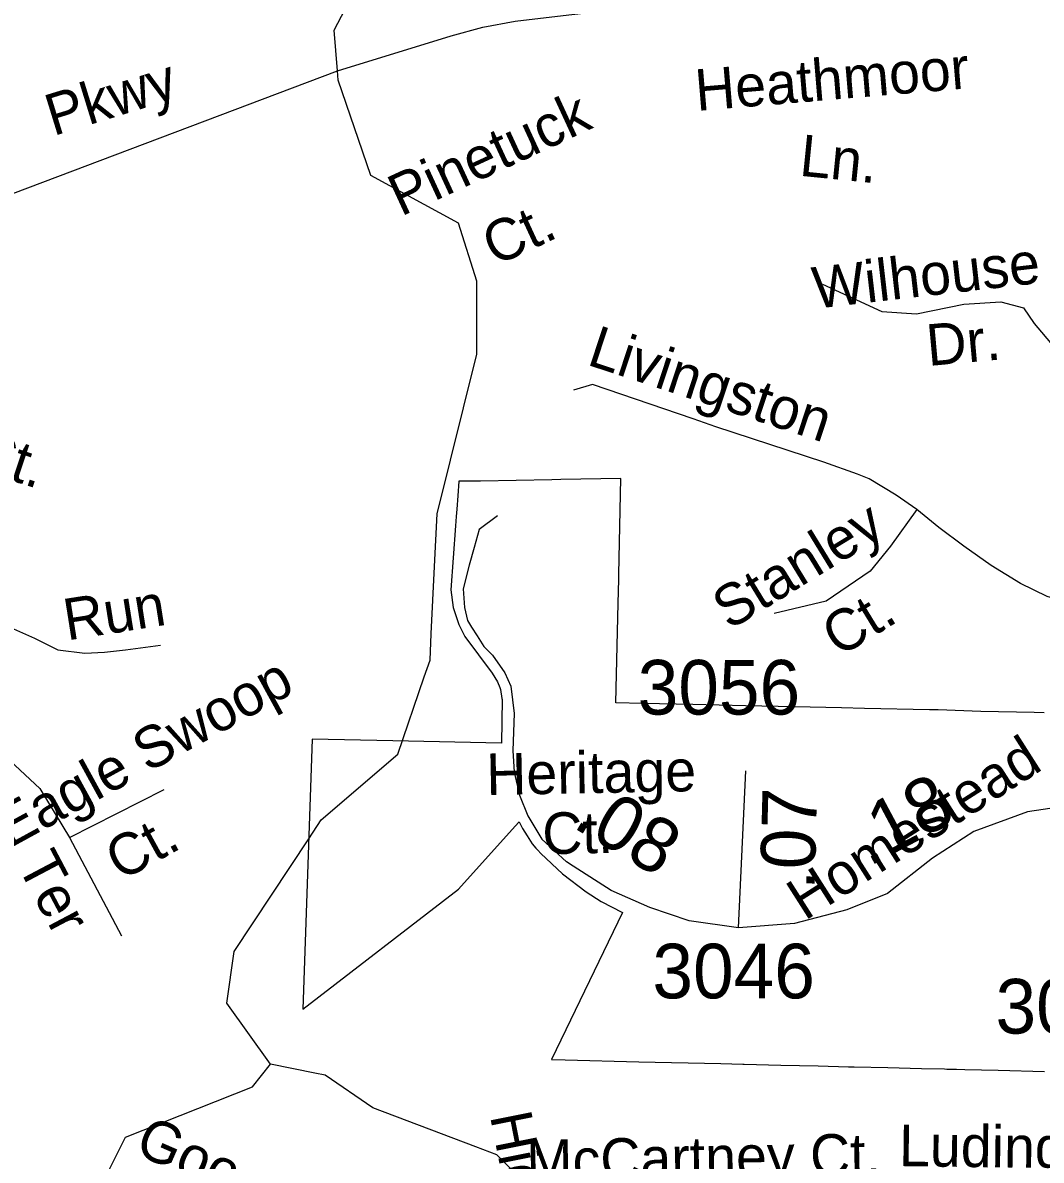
# Model space of a CAD drawing. Extents: x 2001466 to 2224147, y 644118 to 847247.
# Drawn here: x 2062885 to 2065216, y 751088 to 753691 of the extents above; entities that cross this region are included whole.
import ezdxf

# ---------------------------------------------------------------- set-up
doc = ezdxf.new("R2010")
doc.units = 0
for name, color, linetype in [('Exist Boundary Political City Limit New', 7, 'Continuous'), ('Exist Hydrographic Creek Single Shore', 7, 'Continuous'), ('Exist Hydrographic Misc Water Feature', 7, 'Continuous'), ('Exist Road Non-System Type 51', 7, 'Continuous'), ('Exist Road Non-System Type 51 Label', 7, 'Continuous'), ('Exist Road Secondary Mileage Hundredths English Label', 7, 'Continuous'), ('Exist Road Secondary Type 51 Attributed', 7, 'Continuous'), ('Exist Road Secondary Type 51 Label', 7, 'Continuous'), ('Exist Road Secondary Type 51 Number Label', 7, 'Continuous'), ('Map Preparation Boundary City Limit Buffer Line', 7, 'Continuous')]:
    doc.layers.add(name, color=color, linetype=linetype)

msp = doc.modelspace()

# ---------------------------------------------------------------- linework, layer by layer
at = {"layer": 'Exist Boundary Political City Limit New'}
for points in [[(2065222.5, 752111.6), (2065199.5, 752112.2), (2065077.6, 752115.2), (2064979.8, 752118.4), (2064960, 752118.8), (2064811.6, 752122), (2064758.4, 752123.2), (2064651.2, 752125.5), (2064539.2, 752127.9), (2064418.6, 752130.5), (2064303.9, 752133), (2064242.4, 752134.3), (2064247.8, 752362.8), (2064249.1, 752416.7), (2064249.4, 752429.1), (2064253.6, 752647.9), (2064116.5, 752645.3), (2064095.4, 752644.9), (2063932.6, 752642), (2063883.2, 752641.8), (2063880.6, 752608.2), (2063878.2, 752577.4)], [(2063878.2, 752577.4), (2063877, 752560.7), (2063875.4, 752539.3), (2063864.5, 752392.8), (2063870.1, 752352.5), (2063882.8, 752313.8), (2063896.6, 752286.4), (2063959, 752202.6), (2063971.4, 752182.9), (2063976.6, 752169.8), (2063978.1, 752164.9), (2063981.6, 752144.3), (2063981.8, 752142.4), (2063980.9, 752042.2), (2063732.2, 752047.6), (2063547.5, 752051.7), (2063525.6, 751433.6), (2063882, 751708.6), (2064011.6, 751852.2), (2064020.8, 751862.2), (2064029, 751846.8), (2064039, 751830.1), (2064051.1, 751812.1), (2064059.1, 751802.3), (2064063.5, 751797.6), (2064070.5, 751790.2), (2064120.4, 751743.1), (2064174.5, 751702.2), (2064209, 751680.3), (2064257.5, 751654.7), (2064094.9, 751318.6), (2064126.4, 751317.8), (2064294.8, 751313.7), (2064482.8, 751309.2), (2064532.8, 751308.1), (2064536, 751308), (2064620, 751306), (2064705.4, 751303.9), (2064774.6, 751302.2), (2064778.5, 751302.2), (2064787.6, 751301.9), (2064864.6, 751300.1), (2064941.4, 751298.2), (2064994.6, 751297), (2064999.6, 751296.9), (2065022, 751296.3), (2065041, 751295.9), (2065117.1, 751294), (2065223.2, 751291.4)]]:
    msp.add_lwpolyline(points, dxfattribs=at)
at = {"layer": 'Exist Hydrographic Creek Single Shore'}
msp.add_line((2063819.9, 752292.3), (2063827.3, 752446.4), dxfattribs=at)
for points in [[(2063605.3, 753580.6), (2063598, 753673.9), (2063681.1, 753833), (2063705.1, 754216.3), (2063680, 754256.3), (2063688, 754390.6), (2063754.9, 754523.7), (2063905, 754642.1), (2064153.9, 754915.9), (2064153.9, 755001.2), (2064062.1, 755098.2), (2063936, 755425.6), (2063936, 755474.8), (2063986, 755523), (2063986, 755624.7), (2063876.9, 755800.8), (2063636, 755914), (2063626.9, 756038.9), (2063744, 756157.9), (2063743, 756289.1), (2063534.1, 756664.2), (2063492, 756983.2), (2063400, 757127)], [(2063827.3, 752446.4), (2063833, 752566.7), (2063924.1, 752932.3), (2063924.1, 753099.7), (2063882, 753231.7), (2063681.9, 753340.8), (2063607.1, 753558.9), (2063605.3, 753580.6)], [(2063803.9, 752194.3), (2063817, 752232.4), (2063819.9, 752292.3)], [(2063539.4, 751823.3), (2063568.1, 751866.7), (2063743, 752017.3), (2063803.9, 752194.3)], [(2063452, 751308), (2063352, 751447.9), (2063369, 751565.7), (2063539.4, 751823.3)], [(2063007.8, 750433.7), (2063021, 750522.9), (2062970, 750665), (2062979, 750773.1), (2063053, 750873.3), (2063070, 751040.3), (2063120.1, 751140.9), (2063411, 751256.4), (2063452, 751308)]]:
    msp.add_lwpolyline(points, dxfattribs=at)
at = {"layer": 'Exist Hydrographic Misc Water Feature'}
msp.add_line((2063553.5, 751287.3), (2063452, 751308), dxfattribs=at)
for points in [[(2063922.1, 751118.8), (2063686, 751208.2), (2063576.9, 751282.5), (2063553.5, 751287.3)], [(2064000.4, 751070.1), (2063970, 751100.6), (2063922.1, 751118.8)]]:
    msp.add_lwpolyline(points, dxfattribs=at)
at = {"layer": 'Exist Road Non-System Type 51'}
for p, q in [((2064471, 752765.8), (2064418.9, 752784.5)), ((2062992.1, 751826.5), (2063209, 751936.2)), ((2062992.1, 751826.5), (2063110.9, 751601.4))]:
    msp.add_line(p, q, dxfattribs=at)
for points in [[(2063605.3, 753580.6), (2063865.4, 753661), (2063937.5, 753680.7), (2064011.7, 753693.9), (2064122, 753707), (2064234.3, 753720.2), (2064311.9, 753724.8)], [(2061719.5, 752714.7), (2061849.9, 752748.2), (2062029.2, 752824.7), (2062180.1, 752927.2), (2062424.6, 753104.4), (2062564.4, 753190.2), (2062827.2, 753287.2), (2063605.3, 753580.6)], [(2064715.1, 753092.7), (2064851.1, 753030.1), (2064930, 753024.6), (2065038.8, 753046.4), (2065123.1, 753051.8), (2065174.8, 753038.2), (2065199.3, 753002.8), (2065245.5, 752948.4), (2065278.8, 752896.7)], [(2064418.9, 752784.5), (2064189.2, 752863.3), (2064145.7, 752849.7)], [(2064930.7, 752577.3), (2064884, 752609.4), (2064822.3, 752646.8), (2064795.6, 752657.5), (2064718.1, 752685.6), (2064471, 752765.8)], [(2063971.5, 752562.6), (2063929.7, 752530.9), (2063918.3, 752490.4), (2063906.9, 752449.9), (2063893, 752395.5)], [(2064930.7, 752577.3), (2064870.6, 752493.1), (2064823.9, 752435.6), (2064723.7, 752367.5), (2064604.9, 752339.4)], [(2065416.6, 752327.4), (2065319.1, 752350.1), (2065279.1, 752363.5), (2065229.6, 752378.2), (2065168.2, 752407.6), (2065101.4, 752449), (2065038.6, 752493.1), (2064981.5, 752535.9), (2064930.7, 752577.3)], [(2063893, 752395.5), (2063895.6, 752352.4), (2063903.1, 752323.3), (2063912, 752308.1), (2063924.7, 752287.8)], [(2062583.6, 752004.9), (2062567.6, 752095.8), (2062575.6, 752151.9), (2062602.3, 752208), (2062634.3, 752253.5), (2062666.4, 752280.2), (2062714.5, 752301.6), (2062781.2, 752317.6), (2062818.6, 752314.9), (2062864, 752304.2), (2062912.1, 752282.9), (2062965.5, 752256.1), (2063026.9, 752248.1), (2063072.3, 752250.8), (2063120.4, 752256.1), (2063200.5, 752266.8)], [(2063924.7, 752287.8), (2063939.8, 752263.8), (2063960.1, 752243.5), (2063987.9, 752203), (2064001.8, 752172.6), (2064009.4, 752110.6), (2064006.9, 752025.7), (2064009.4, 751976.4), (2064022.1, 751923.2), (2064041.1, 751876.3), (2064072.7, 751823.1), (2064129.6, 751771.2)], [(2062583.6, 752004.9), (2062642.3, 752020.9), (2062746.5, 752034.3), (2062805.3, 752023.6), (2062856, 752002.2), (2062924.1, 751938.5), (2062992.1, 751826.5)]]:
    msp.add_lwpolyline(points, dxfattribs=at)
at = {"layer": 'Exist Road Secondary Type 51 Attributed'}
for points in [[(2064523.3, 751620.2), (2064539.4, 751978.9)], [(2065385.1, 751904.5), (2065291.8, 751901.2), (2065184, 751885.1), (2065061.7, 751840), (2064966.7, 751779.2), (2064863.7, 751698.3), (2064771.2, 751661.3), (2064651.3, 751629.9), (2064523.3, 751620.2)], [(2064523.3, 751620.2), (2064409.9, 751635.9), (2064319.8, 751666.5), (2064231.3, 751705.2), (2064144.8, 751761.1), (2064129.6, 751771.2)]]:
    msp.add_lwpolyline(points, dxfattribs=at)
at = {"layer": 'Map Preparation Boundary City Limit Buffer Line'}
for points in [[(2065222.5, 752111.6), (2065199.5, 752112.2), (2065077.6, 752115.2), (2064979.8, 752118.4), (2064960, 752118.8), (2064811.6, 752122), (2064758.4, 752123.2), (2064651.2, 752125.5), (2064539.2, 752127.9), (2064418.6, 752130.5), (2064303.9, 752133), (2064242.4, 752134.3), (2064247.8, 752362.8), (2064249.1, 752416.7), (2064249.4, 752429.1), (2064253.6, 752647.9), (2064116.5, 752645.3), (2064095.4, 752644.9), (2063932.6, 752642), (2063883.2, 752641.8), (2063880.6, 752608.2), (2063878.2, 752577.4)], [(2063878.2, 752577.4), (2063877, 752560.7), (2063875.4, 752539.3), (2063864.5, 752392.8), (2063870.1, 752352.5), (2063882.8, 752313.8), (2063896.6, 752286.4), (2063959, 752202.6), (2063971.4, 752182.9), (2063976.6, 752169.8), (2063978.1, 752164.9), (2063981.6, 752144.3), (2063981.8, 752142.4), (2063980.9, 752042.2), (2063732.2, 752047.6), (2063547.5, 752051.7), (2063525.6, 751433.6), (2063882, 751708.6), (2064011.6, 751852.2), (2064020.8, 751862.2), (2064029, 751846.8), (2064039, 751830.1), (2064051.1, 751812.1), (2064059.1, 751802.3), (2064063.5, 751797.6), (2064070.5, 751790.2), (2064120.4, 751743.1), (2064174.5, 751702.2), (2064209, 751680.3), (2064257.5, 751654.7), (2064094.9, 751318.6), (2064126.4, 751317.8), (2064294.8, 751313.7), (2064482.8, 751309.2), (2064532.8, 751308.1), (2064536, 751308), (2064620, 751306), (2064705.4, 751303.9), (2064774.6, 751302.2), (2064778.5, 751302.2), (2064787.6, 751301.9), (2064864.6, 751300.1), (2064941.4, 751298.2), (2064994.6, 751297), (2064999.6, 751296.9), (2065022, 751296.3), (2065041, 751295.9), (2065117.1, 751294), (2065223.2, 751291.4)]]:
    msp.add_lwpolyline(points, dxfattribs=at)

# ---------------------------------------------------------------- texts
at = {"layer": 'Exist Road Non-System Type 51 Label'}
for s, rotation, p in [('Heathmoor', 4.7653, (2064427.5, 753488.7)), ('Pkwy', 17.1819, (2062954.9, 753430.9)), ('Pinetuck', 24.7826, (2063750.4, 753246.5)), ('Ln.', 354.2874, (2064660.3, 753340.8)), ('Ct.', 24.7826, (2063965.8, 753132.9)), ('Wilhouse', 6.5638, (2064697.8, 753036.1)), ('Dr.', 5.1661, (2064957.3, 752905.2)), ('Silver Ridge Ct.', 341.5462, (2062081.6, 752903.1)), ('Livingston', 341.737, (2064173.3, 752909.2)), ('Stanley', 31.4415, (2064502, 752299.8)), ('Run', 9.0009, (2062986.4, 752277.1)), ('Ct.', 31.4415, (2064752.7, 752237.7)), ('Eagle Swoop', 28.7158, (2062854.9, 751801.2)), ('Ct.', 28.7158, (2063109, 751725.8)), ('Ter', 297.8622, (2062871.2, 751763.8)), ('Gooseneck', 336.4503, (2063137.7, 751105)), ('Hidden Springs Ct.', 281.2713, (2063954, 751189.9)), ('McCartney Ct.', 1.0956, (2064038.2, 751039.6)), ('Ludington', 359.2675, (2064889.8, 751074.8))]:
    msp.add_text(s, height=95, rotation=rotation, dxfattribs=at).set_placement(p)
at = {"layer": 'Exist Road Secondary Mileage Hundredths English Label'}
for s, rotation, p in [('.18', 28.0832, (2064821, 751759)), ('.07', 88.4799, (2064696.8, 751705.9)), ('.08', 329.5227, (2064140, 751851.6))]:
    msp.add_text(s, height=125, rotation=rotation, dxfattribs=at).set_placement(p)
at = {"layer": 'Exist Road Secondary Type 51 Label'}
for s, rotation, p in [('Homestead', 32.4826, (2064674.6, 751634.9)), ('Heritage', 1.0956, (2063946.6, 751923.5)), ('Ct.', 1.0956, (2064074.8, 751788.3))]:
    msp.add_text(s, height=95, rotation=rotation, dxfattribs=at).set_placement(p)
at = {"layer": 'Exist Road Secondary Type 51 Number Label'}
for s, p in [('3056', (2064292.2, 752107.8)), ('3046', (2064325.9, 751458.5)), ('3047', (2065111.1, 751378))]:
    msp.add_text(s, height=125, dxfattribs=at).set_placement(p)

doc.saveas('drawing.dxf')
